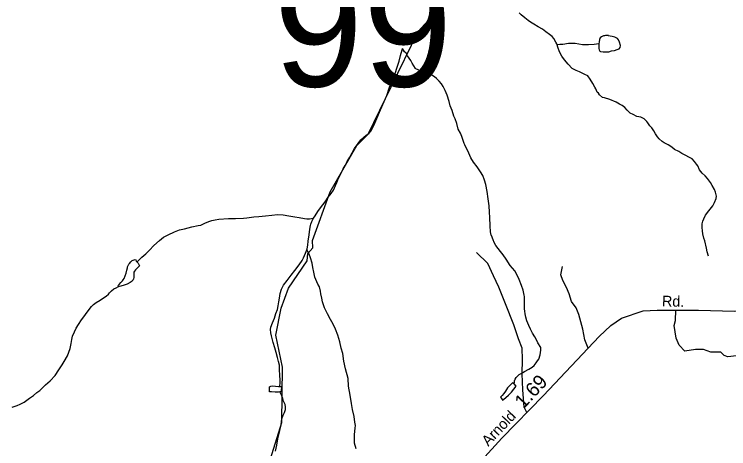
# Model space of a CAD drawing. Extents: x 2126262 to 2293712, y 749403 to 919119.
# Drawn here: x 2194027 to 2200369, y 811845 to 815705 of the extents above; entities that cross this region are included whole.
import ezdxf

# ---------------------------------------------------------------- set-up
doc = ezdxf.new("R2010")
doc.units = 0
for name, color, linetype in [('Exist Hydrographic Creek Single Shore', 7, 'Continuous'), ('Exist Hydrographic Misc Water Feature', 7, 'Continuous'), ('Exist Road Non-System Type 51', 7, 'Continuous'), ('Exist Road Secondary Mileage Hundredths English Label', 7, 'Continuous'), ('Exist Road Secondary Structure Standard Bridge Number Label', 7, 'Continuous'), ('Exist Road Secondary Type 51 Attributed', 7, 'Continuous'), ('Exist Road Secondary Type 51 Label', 7, 'Continuous')]:
    doc.layers.add(name, color=color, linetype=linetype)

msp = doc.modelspace()

# ---------------------------------------------------------------- linework, layer by layer
at = {"layer": 'Exist Hydrographic Creek Single Shore'}
for points in [[(2196633.7, 813578.4), (2196675.7, 813630), (2196674.7, 813695.7), (2196829.7, 814128.7), (2197068.8, 814540.4), (2197167.6, 814640.1), (2197373.7, 815059), (2197611.8, 815552.7), (2197785.7, 815746), (2197851.7, 815852.9), (2197855.8, 816403.9), (2197921.8, 816563.3), (2198675.8, 817108.7), (2198741.8, 817202.4), (2198798.8, 817434.2), (2199087.8, 817710.3), (2199386.7, 817920.7), (2199650.8, 818256.4), (2199808.7, 818374.5)], [(2197103.6, 809409.1), (2197027.5, 809617.3), (2196792.5, 809848.5), (2196733.7, 809954.7), (2196641.6, 810064.9), (2196490.7, 810130.3), (2196290.6, 810144.3), (2196081.6, 810342.1), (2195972.5, 810367.4), (2195947.7, 810433.5), (2196272.7, 811660.2), (2196402.8, 812077.4), (2196407.7, 812569.4), (2196347.6, 812852.8), (2196395.6, 813094.5), (2196460.6, 813270.3), (2196626.7, 813512.9), (2196633.7, 813578.4)]]:
    msp.add_lwpolyline(points, dxfattribs=at)
at = {"layer": 'Exist Hydrographic Misc Water Feature'}
for points in [[(2198847.5, 815433.3), (2198843.4, 815441.3), (2198835.4, 815457.2), (2198817.2, 815489), (2198801.2, 815507), (2198776.8, 815526.8), (2198744.6, 815550.5), (2198716.5, 815574.3), (2198676.3, 815594), (2198638.4, 815617.8), (2198610.1, 815635.6), (2198588.1, 815651.4), (2198557.8, 815673.2), (2198527.8, 815701), (2198509.6, 815718.9)], [(2199217.4, 815443.8), (2199217.4, 815439.8), (2199217.4, 815421.9), (2199215.6, 815407.8), (2199217.6, 815401.8), (2199219.5, 815387.8), (2199223.8, 815377.9), (2199231.8, 815374), (2199253.9, 815370.1), (2199275.9, 815370.2), (2199303.8, 815372.4), (2199329.6, 815380.6), (2199355.6, 815384.8), (2199377.6, 815390.9), (2199395.6, 815397), (2199405.3, 815411.1), (2199407.3, 815429.1), (2199399.1, 815457), (2199391.1, 815477), (2199380.9, 815488.9), (2199368.8, 815496.9), (2199356.9, 815500.7), (2199334.9, 815506.6), (2199316.9, 815510.4), (2199298.8, 815512.3), (2199300.9, 815516.3), (2199284.9, 815516.3), (2199276.9, 815516.2), (2199266.8, 815514.1), (2199256.8, 815514.1), (2199238.8, 815504), (2199228.9, 815495.9), (2199223.2, 815479.8), (2199219.1, 815461.8), (2199217.4, 815443.8)], [(2199217.4, 815443.8), (2199175.4, 815437.5), (2199123.3, 815435.1), (2199071.4, 815434.8), (2199005.4, 815444.3), (2198947.4, 815445.9), (2198895.3, 815437.6), (2198871.3, 815437.4), (2198847.5, 815433.3)], [(2200189.8, 813557.1), (2200179.5, 813595), (2200171.3, 813626.9), (2200157, 813690.8), (2200148.8, 813716.7), (2200140.6, 813754.7), (2200136.3, 813780.6), (2200134, 813810.6), (2200133.8, 813842.6), (2200139.8, 813866.6), (2200147.5, 813886.7), (2200163.3, 813920.8), (2200193.1, 813959), (2200226.9, 814003.2), (2200244.5, 814031.3), (2200258.3, 814069.4), (2200260.3, 814089.4), (2200252.1, 814123.3), (2200241.9, 814149.2), (2200223.6, 814185.1), (2200207.4, 814211), (2200181, 814246.8), (2200159, 814268.6), (2200134.8, 814292.4), (2200120.9, 814308.4), (2200108.6, 814324.3), (2200094.2, 814358.2), (2200084.4, 814372.1), (2200066.1, 814397.9), (2200044, 814419.8), (2200019.8, 814433.7), (2199983.9, 814453.4), (2199951.7, 814469.1), (2199925.5, 814485), (2199887.5, 814504.7), (2199865.4, 814524.6), (2199831.4, 814544.3), (2199797.1, 814562.1), (2199779.1, 814576), (2199750.8, 814597.7), (2199736.8, 814617.6), (2199720.6, 814643.5), (2199704.2, 814669.4), (2199688.2, 814697.3), (2199668.1, 814715.1), (2199649.9, 814741), (2199641.9, 814751), (2199619.7, 814776.8), (2199589.6, 814790.6), (2199553.5, 814796.3), (2199519.7, 814814.1), (2199495.3, 814827.9), (2199469.2, 814853.7), (2199447.1, 814875.6), (2199423.1, 814893.4), (2199398.9, 814907.2), (2199370.8, 814923), (2199312.6, 814946.6), (2199266.6, 814962.3), (2199248.6, 814966.2), (2199222.3, 814988), (2199212.3, 815003.9), (2199202.3, 815013.9), (2199190.2, 815041.8), (2199179.9, 815057.7), (2199161.9, 815091.5), (2199139.5, 815127.4), (2199117.4, 815157.2), (2199091.1, 815171), (2199045, 815192.7), (2199015, 815206.5), (2198980.8, 815224.3), (2198944.5, 815262), (2198912.3, 815299.7), (2198888.1, 815331.6), (2198867.8, 815371.5), (2198853.7, 815413.3), (2198847.5, 815433.3)], [(2196682.8, 813892.9), (2196696.5, 813915), (2196720.3, 813953.2), (2196746.1, 813985.3), (2196765.8, 814011.4), (2196785.7, 814037.5), (2196813.4, 814079.7), (2196839, 814113.9), (2196859.1, 814142.1), (2196878.6, 814184.2), (2196890.5, 814210.3), (2196904.2, 814250.3), (2196935.8, 814304.5), (2196947.5, 814332.6), (2196963.3, 814362.7), (2196981.1, 814396.8), (2197006.8, 814436.9), (2197046.3, 814511.2), (2197101.9, 814589.5), (2197125.5, 814611.7), (2197151.5, 814629.9), (2197173.3, 814646), (2197195.4, 814670.2), (2197207.1, 814692.2), (2197226.8, 814736.4), (2197244.6, 814778.5), (2197277.8, 814856.7), (2197309.4, 814930.9), (2197335, 814983), (2197358.6, 815057.2), (2197399.8, 815149.4), (2197423.4, 815227.6), (2197442.9, 815287.7), (2197456.6, 815339.8), (2197470.4, 815389.8), (2197474.1, 815399.9)], [(2198464.3, 812421.6), (2198466.1, 812433.6), (2198468, 812447.7), (2198474.1, 812461.7), (2198481.9, 812477.7), (2198491.7, 812487.8), (2198507.5, 812503.9), (2198525.6, 812514.1), (2198557.6, 812532.2), (2198595.3, 812550.5), (2198623, 812568.7), (2198641, 812584.8), (2198660.7, 812606.9), (2198672.8, 812625), (2198682.7, 812641), (2198696.4, 812679.1), (2198702.1, 812721.2), (2198700.1, 812743.1), (2198675.5, 812787), (2198661.5, 812812.9), (2198647.4, 812838.7), (2198627.1, 812872.6), (2198610.9, 812906.5), (2198594.5, 812938.4), (2198578.3, 812980.2), (2198568, 813014.1), (2198562.1, 813042.1), (2198557.8, 813066.1), (2198555.5, 813088.1), (2198555.3, 813120), (2198555.1, 813162), (2198554.9, 813198), (2198552.9, 813208), (2198544.7, 813253.9), (2198530.3, 813293.8), (2198507.7, 813347.6), (2198491.5, 813385.5), (2198469.4, 813425.3), (2198429, 813473), (2198394.6, 813528.8), (2198368.3, 813568.6), (2198342.3, 813598.4), (2198322, 813624.2), (2198301.9, 813650.1), (2198287.7, 813676), (2198279.5, 813699.9), (2198262.1, 813740.1), (2198260.7, 813743.7), (2198255.1, 813771.7), (2198252.7, 813825.7), (2198250, 813899.7), (2198245.9, 813947.6), (2198243.6, 814001.6), (2198235, 814065.5), (2198224.6, 814131.4), (2198212.1, 814193.3), (2198201.8, 814231.3), (2198185.6, 814273.1), (2198165.3, 814304.9), (2198135.2, 814348.8), (2198102.8, 814392.5), (2198078.6, 814430.3), (2198062.4, 814470.2), (2198025.9, 814545.9), (2198021.8, 814555.9), (2198001.3, 814617.7), (2197987.1, 814647.6), (2197966.8, 814685.5), (2197954.5, 814733.4), (2197940.4, 814775.3), (2197930.1, 814801.2), (2197913.9, 814849), (2197897.5, 814892.9), (2197887.3, 814928.8), (2197868.8, 814986.7), (2197852.6, 815026.6), (2197834.4, 815062.4), (2197818.2, 815086.3), (2197800.1, 815110.2), (2197775.9, 815134), (2197757.9, 815149.9), (2197705.6, 815181.5), (2197683.6, 815187.4), (2197659.6, 815191.2), (2197631.6, 815201), (2197611.3, 815212.9), (2197591.4, 815220.7), (2197587.3, 815224.7), (2197573.1, 815246.6), (2197559.2, 815270.5), (2197546.9, 815294.4), (2197532.9, 815316.3), (2197518.6, 815336.2), (2197504.4, 815360.1), (2197492.3, 815372), (2197474.1, 815399.9)], [(2195115.8, 813504.3), (2195119.9, 813508.3), (2195135.9, 813522.4), (2195159.7, 813546.6), (2195193.3, 813576.8), (2195227.1, 813609), (2195266.9, 813651.3), (2195314.5, 813695.6), (2195350.4, 813723.8), (2195392.4, 813744.1), (2195450, 813772.5), (2195463.7, 813778.6), (2195493.9, 813788.8), (2195537.8, 813799.1), (2195569.8, 813807.3), (2195603.6, 813815.5), (2195659.6, 813827.9), (2195683.6, 813832), (2195719.2, 813848.3), (2195753.3, 813862.5), (2195779.1, 813872.7), (2195809.1, 813878.9), (2195843.1, 813883.1), (2195929, 813891.7), (2195989.1, 813890.2), (2196060.9, 813894.7), (2196090.8, 813896.8), (2196152.7, 813905.3), (2196198.9, 813909.6), (2196256.9, 813914), (2196312.7, 813920.4), (2196364.5, 813924.7), (2196414.6, 813923), (2196464.6, 813915.4), (2196516.9, 813905.8), (2196554.8, 813898.1), (2196602.8, 813890.4), (2196624.7, 813886.5), (2196648.7, 813888.7), (2196682.8, 813892.9)], [(2196622.9, 813610.6), (2196626.6, 813620.6), (2196632.3, 813652.7), (2196636, 813688.7), (2196643.8, 813744.7), (2196649.4, 813796.7), (2196655.3, 813826.8), (2196659, 813840.8), (2196667, 813864.8), (2196682.8, 813892.9)], [(2196383, 812397.3), (2196386.9, 812433.3), (2196386.9, 812453.3), (2196384.2, 812497.3), (2196382, 812545.3), (2196379.7, 812587.3), (2196371.5, 812619.2), (2196363.3, 812655.1), (2196351, 812701), (2196338.9, 812740.9), (2196326.4, 812788.8), (2196310, 812846.7), (2196303.8, 812874.6), (2196301.6, 812902.6), (2196305.5, 812924.6), (2196319.2, 812962.7), (2196337.1, 813004.9), (2196348.5, 813044.9), (2196362.3, 813081), (2196370.1, 813115), (2196375.8, 813151), (2196379.7, 813183), (2196387.3, 813225.1), (2196399, 813261.2), (2196416.8, 813297.3), (2196448.6, 813339.4), (2196484.3, 813387.7), (2196518.1, 813427.9), (2196555.6, 813478.2), (2196581.3, 813518.4), (2196593.4, 813540.4), (2196612.9, 813582.5), (2196622.9, 813610.6)], [(2197060.5, 811844.2), (2197048.4, 811894.1), (2197046.1, 811932), (2197047.8, 811970), (2197053.3, 812028), (2197055.4, 812052.1), (2197051.1, 812082), (2197044.9, 812129.9), (2197030.3, 812191.8), (2197019.9, 812247.8), (2197007.4, 812321.7), (2196994.9, 812399.5), (2196990.4, 812469.5), (2196967.8, 812555.3), (2196953.2, 812621.2), (2196944.8, 812691.1), (2196928.6, 812739), (2196916.3, 812794.8), (2196897.9, 812852.7), (2196877.6, 812906.5), (2196857.1, 812950.4), (2196832.9, 812994.2), (2196806.6, 813042), (2196780, 813097.8), (2196772, 813123.8), (2196763.8, 813149.7), (2196757.6, 813183.7), (2196749.2, 813219.6), (2196745.1, 813245.5), (2196734.9, 813283.5), (2196722.8, 813307.4), (2196696.3, 813369.2), (2196686.1, 813413.1), (2196677.9, 813455), (2196669.7, 813493), (2196657.1, 813540.9), (2196644.8, 813574.7), (2196622.9, 813610.6)], [(2194955.6, 813287.2), (2194952.4, 813285.6), (2194949.5, 813291.2), (2194951.3, 813297.2), (2194957.3, 813305.3), (2194971.2, 813321.4), (2194987, 813337.4), (2194993.1, 813345.4), (2195001.1, 813357.5), (2195010.8, 813379.6), (2195018.6, 813405.6), (2195026.6, 813431.7), (2195030.3, 813451.7), (2195030.3, 813461.7), (2195038.1, 813473.8), (2195042.2, 813483.8), (2195050.2, 813491.9), (2195062, 813503.9), (2195073.7, 813515.9), (2195081.7, 813520), (2195091.8, 813522.1), (2195099.8, 813526.1), (2195105.7, 813522.2), (2195109.8, 813510.2), (2195115.8, 813504.3)], [(2195115.8, 813504.3), (2195126, 813492.3), (2195136.1, 813474.4), (2195138.1, 813468.5), (2195120.3, 813452.3), (2195102.2, 813434.2), (2195094.7, 813422.1), (2195088.5, 813412.1), (2195088.5, 813408.1), (2195086.7, 813396.1), (2195086.9, 813384.1), (2195086.9, 813366.1), (2195085, 813354.1), (2195083, 813346.1), (2195077, 813338.1), (2195073.1, 813334), (2195055.3, 813321.9), (2195027.4, 813307.7), (2195001.4, 813297.5), (2194973.5, 813289.3), (2194959.5, 813285.3), (2194955.6, 813287.2)], [(2194009.1, 812213), (2194053, 812229.4), (2194079, 812239.5), (2194112.9, 812257.7), (2194160.6, 812294), (2194196.3, 812318.3), (2194228.1, 812344.6), (2194254.1, 812362.7), (2194303.8, 812411), (2194345.4, 812449.3), (2194389.1, 812495.6), (2194422.9, 812545.8), (2194450.4, 812590), (2194470.3, 812620.1), (2194497.7, 812670.3), (2194511.5, 812702.4), (2194523.4, 812736.4), (2194531, 812780.5), (2194536.9, 812814.5), (2194544.5, 812844.6), (2194562.3, 812882.6), (2194576.1, 812914.8), (2194595.8, 812948.9), (2194623.6, 812989.1), (2194643.3, 813017.2), (2194673.1, 813059.4), (2194712.8, 813107.6), (2194728.6, 813125.7), (2194752.6, 813143.9), (2194788.3, 813166.1), (2194818.2, 813184.3), (2194842, 813200.5), (2194862.1, 813218.6), (2194871.8, 813230.7), (2194889.8, 813246.8), (2194911.5, 813265), (2194931.6, 813275.1), (2194952.4, 813285.6), (2194955.6, 813287.2)], [(2196385.2, 812349.4), (2196371.5, 812347.3), (2196341.6, 812347.1), (2196311.6, 812348.8), (2196293.6, 812350.7), (2196291.3, 812354.7), (2196291.1, 812394.7), (2196305.1, 812400.8), (2196321.1, 812402.9), (2196345.1, 812401.1), (2196373.1, 812397.3), (2196383, 812397.3)], [(2196383, 812397.3), (2196395.1, 812397.4), (2196399, 812385.4), (2196397.3, 812371.4), (2196397.3, 812357.5), (2196395.3, 812349.5), (2196385.2, 812349.4)], [(2198464.3, 812421.6), (2198450.1, 812431.5), (2198406.7, 812385.2), (2198388.8, 812357.1), (2198372.8, 812335.1), (2198359.1, 812318.9), (2198343.1, 812302.9), (2198351.1, 812290.9), (2198357.2, 812280.9), (2198361.3, 812277), (2198373.2, 812285), (2198391.1, 812301.2), (2198415.1, 812319.3), (2198428.8, 812335.4), (2198440.9, 812347.5), (2198482.3, 812399.7), (2198464.3, 812421.6)], [(2196345.1, 811823.2), (2196358.8, 811875.3), (2196370.1, 811951.4), (2196383.8, 812005.4), (2196397.3, 812057.5), (2196403.1, 812109.6), (2196414.8, 812141.6), (2196426.5, 812167.7), (2196434.5, 812193.8), (2196434.3, 812215.8), (2196430.2, 812237.7), (2196426.1, 812249.6), (2196418.1, 812267.6), (2196411.9, 812289.6), (2196401.7, 812315.5), (2196385.2, 812349.4)]]:
    msp.add_lwpolyline(points, dxfattribs=at)
at = {"layer": 'Exist Road Non-System Type 51'}
for points in [[(2198577, 812165.4), (2198553.1, 812213.1), (2198540.5, 812368.1), (2198536.3, 812509.9), (2198539.1, 812638.4), (2198536.3, 812737.5), (2198504.2, 812821.8), (2198461, 812944.7), (2198388.4, 813131.9), (2198328.5, 813279), (2198282.4, 813382.4), (2198232.2, 813491.3), (2198128.9, 813589)], [(2199121.2, 812738.7), (2199091.7, 812810.8), (2199073.5, 812907.2), (2199040.1, 813038.5), (2199015.6, 813096.4), (2198973.8, 813152.3), (2198954.2, 813220.7), (2198930.5, 813278), (2198895.6, 813340.8), (2198880.3, 813389.7), (2198894.2, 813463.7)], [(2200575.1, 813069.7), (2200572.4, 812921.6), (2200569.6, 812836.4), (2200543, 812795.9), (2200504, 812768), (2200481.7, 812728.9), (2200464.9, 812691.2), (2200439.8, 812670.2), (2200361.7, 812661.9), (2200328.2, 812671.6), (2200298.9, 812702.4), (2200211.5, 812702.6), (2200145.9, 812725), (2200073.3, 812725), (2199979.8, 812712.4), (2199928.2, 812764.1), (2199903.1, 812826.9), (2199884.9, 812938.6), (2199897.5, 812983.3), (2199900.5, 813074.6)]]:
    msp.add_lwpolyline(points, dxfattribs=at)
at = {"layer": 'Exist Road Secondary Type 51 Attributed'}
msp.add_lwpolyline([(2198174.1, 811739.1), (2198355.5, 811937.4), (2198724.9, 812318.3), (2199218.9, 812842), (2199322.8, 812940.5), (2199417.7, 813003.3), (2199609.6, 813069.7), (2199733.7, 813075.3), (2200101.4, 813074.6), (2200421.7, 813066.9), (2200575.1, 813069.7), (2200949.1, 813064.1), (2202346.5, 813017.3)], dxfattribs=at)

# ---------------------------------------------------------------- texts
at = {"layer": 'Exist Road Secondary Mileage Hundredths English Label'}
msp.add_text('1.69', height=125, rotation=46.95521, dxfattribs=at).set_placement((2198547.3, 812192.8))
at = {"layer": 'Exist Road Secondary Structure Standard Bridge Number Label'}
msp.add_text('99', height=1066.27, dxfattribs=at).set_placement((2196329.1, 815063.4))
at = {"layer": 'Exist Road Secondary Type 51 Label'}
for s, rotation, p in [('Rd.', 358.43465, (2199775.9, 813110.3)), ('Arnold', 46.45112, (2198234.6, 811861.6))]:
    msp.add_text(s, height=95, rotation=rotation, dxfattribs=at).set_placement(p)

doc.saveas('drawing.dxf')
